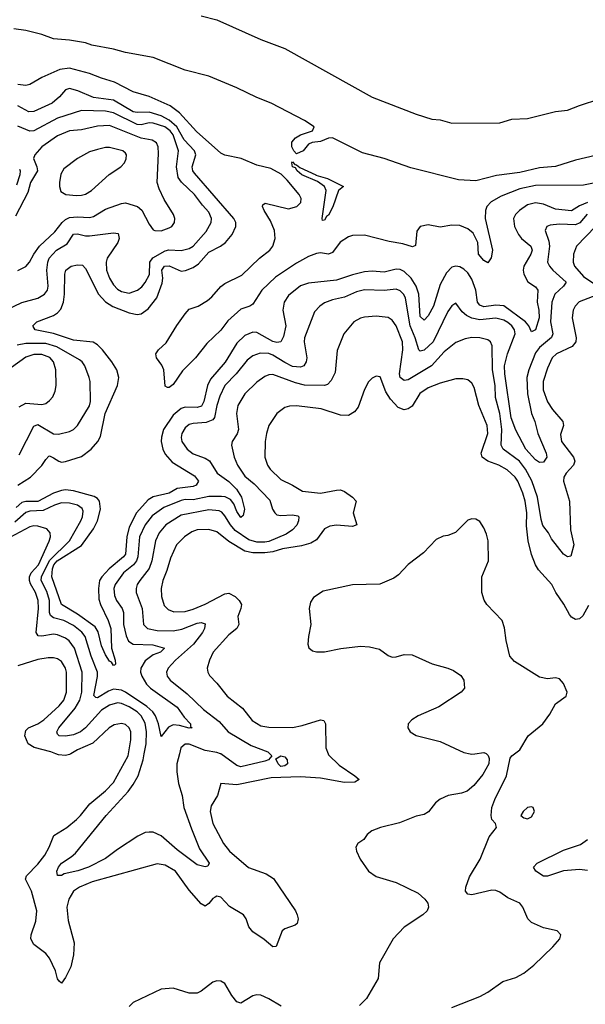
# Model space of a CAD drawing. Header units: inches. Extents: x 1843162 to 1959474, y 907081 to 1016326.
# Tile 652 of 656: x 1931940 to 1934779, y 1008741 to 1013689. Entities that reach past the tile are written whole.
import ezdxf

# ---------------------------------------------------------------- set-up
doc = ezdxf.new("R2010")
doc.units = ezdxf.units.IN
doc.header["$MEASUREMENT"] = 0
doc.layers.add('B9030', color=7, linetype='Continuous')
doc.layers.add('B9031', color=7, linetype='Continuous')

msp = doc.modelspace()

# ---------------------------------------------------------------- linework, layer by layer
at = {"layer": 'B9030', "color": 5}
for points, elevation in [([(1933488.3, 1010000), (1933490, 1009995.2), (1933543.1, 1009943.1), (1933623.1, 1009890), (1933643.8, 1009870), (1933622, 1009858), (1933570, 1009855.6), (1933450, 1009877.5), (1933350, 1009884), (1933201.4, 1009878.6), (1933030, 1009844.2), (1932948.7, 1009851.3), (1932932.6, 1009790), (1932901.6, 1009738.4), (1932896.3, 1009710), (1932909.4, 1009650), (1932962, 1009550), (1932993.4, 1009510), (1933089.1, 1009429.1), (1933177.3, 1009397.3), (1933213.4, 1009373.4), (1933323.7, 1009210), (1933332.2, 1009190), (1933337.6, 1009170), (1933333.5, 1009146.5), (1933322, 1009138), (1933270, 1009120.7), (1933258, 1009110), (1933228.1, 1009031.9), (1933210, 1009029.7), (1933166.9, 1009066.9), (1933110, 1009106), (1933090.7, 1009130.7), (1933076.5, 1009170), (1933063.8, 1009190), (1932993.4, 1009233.4), (1932950, 1009279.8), (1932930, 1009283.9), (1932920.9, 1009279.1), (1932910, 1009272.4), (1932890, 1009246.9), (1932870, 1009233.7), (1932850, 1009246.6), (1932790, 1009314.5), (1932721, 1009410), (1932670, 1009439.5), (1932630, 1009446.6), (1932304.2, 1009355.8), (1932239.2, 1009330), (1932210, 1009309.1), (1932185.9, 1009270), (1932176.8, 1009230), (1932182.6, 1009162.6), (1932213.4, 1009050), (1932210.3, 1008990), (1932196.9, 1008930), (1932170, 1008876), (1932150, 1008846.6), (1932137, 1008857), (1932130, 1008868.7), (1932119.6, 1008910), (1932090, 1008973.2), (1932070, 1008996), (1932010, 1009041.6), (1931995.1, 1009070), (1931997.2, 1009090), (1932020.8, 1009159.2), (1932025.2, 1009210), (1931999, 1009310), (1931968.9, 1009370), (1931973.4, 1009386.6), (1932030, 1009444.6), (1932064.9, 1009490), (1932087.9, 1009530), (1932111.6, 1009590), (1932175.8, 1009630), (1932224.6, 1009670), (1932245.5, 1009690), (1932291.3, 1009748.7), (1932370, 1009813.2), (1932410, 1009855.9), (1932484.1, 1009990), (1932485.7, 1010000)], 480), ([(1932196.3, 1010000), (1932190, 1009996.4), (1932170, 1009990.8), (1932134.8, 1009994.8), (1932121.6, 1010000)], 480), ([(1932741.5, 1010000), (1932728.9, 1009950), (1932728.9, 1009910), (1932737.2, 1009850), (1932755.9, 1009790), (1932764.4, 1009730), (1932802.6, 1009622.6), (1932842.2, 1009522.2), (1932891.4, 1009450), (1932884.7, 1009435.3), (1932870, 1009431.2), (1932830, 1009442.5), (1932730, 1009516.8), (1932650, 1009588.5), (1932610, 1009605.9), (1932590, 1009606.5), (1932570, 1009603.9), (1932533.4, 1009586.6), (1932430, 1009519.1), (1932370, 1009473.3), (1932284.7, 1009430), (1932231.5, 1009411.5), (1932163.6, 1009396.4), (1932150, 1009388.9), (1932129, 1009389), (1932125.8, 1009410), (1932134, 1009430), (1932149.8, 1009450), (1932198.3, 1009481.7), (1932219, 1009501), (1932374.3, 1009690), (1932484.9, 1009810), (1932510, 1009845.3), (1932534.1, 1009890), (1932560.3, 1009970), (1932565.3, 1010000)], 460), ([(1933195.8, 1010000), (1933205.7, 1009990), (1933188.8, 1009970), (1933170, 1009962.6), (1933050, 1009935.1), (1933030, 1009941.7), (1932950, 1009999.4), (1932948.4, 1010000)], 460), ([(1934282.8, 1010000), (1934291.7, 1009991.7), (1934296.3, 1009976.3), (1934295, 1009950), (1934264.5, 1009895.5), (1934219, 1009841), (1934187.1, 1009812.9), (1934158.4, 1009801.6), (1934090.7, 1009790), (1934050, 1009772), (1934027.2, 1009752.8), (1933992.3, 1009707.7), (1933970, 1009694.8), (1933930, 1009686.2), (1933846.2, 1009653.8), (1933751, 1009629), (1933707.1, 1009612.9), (1933685, 1009595.1), (1933667.3, 1009570), (1933637.3, 1009550), (1933627.2, 1009530), (1933630.3, 1009510), (1933649.1, 1009470), (1933690.3, 1009410), (1933730, 1009383.2), (1933830, 1009352.5), (1933940, 1009300), (1933973.4, 1009270), (1933988.7, 1009250), (1933992, 1009230), (1933986, 1009210), (1933963, 1009190), (1933870, 1009128.5), (1933815.3, 1009070), (1933745.3, 1008950), (1933739.1, 1008870), (1933681.2, 1008770), (1933645.2, 1008734.8)], 520), ([(1934110, 1008725.9), (1934250, 1008780.8), (1934290, 1008802.3), (1934364.7, 1008855.3), (1934430, 1008876.6), (1934470, 1008897.2), (1934521.8, 1008938.2), (1934616.3, 1009030), (1934651.8, 1009070), (1934657, 1009090), (1934639, 1009110), (1934570, 1009125), (1934510, 1009153), (1934490.3, 1009170.3), (1934465.4, 1009230), (1934450, 1009249.8), (1934390, 1009275.7), (1934350, 1009303.8), (1934330, 1009312.7), (1934310, 1009314), (1934210, 1009291.9), (1934190, 1009294.5), (1934178, 1009310), (1934179.2, 1009330), (1934198.5, 1009381.5), (1934251, 1009470), (1934297, 1009583), (1934333.2, 1009630), (1934329.3, 1009649.3), (1934309.7, 1009669.7), (1934306, 1009690), (1934310.9, 1009730), (1934324.5, 1009770), (1934384.3, 1009890), (1934402.7, 1009977.3), (1934410, 1009990.4), (1934423.3, 1010000)], 520), ([(1934201.3, 1010000), (1934210, 1009998), (1934225.4, 1010000)], 520), ([(1934790, 1009413.5), (1934750, 1009419), (1934670, 1009412.4), (1934590, 1009385.8), (1934570, 1009384.7), (1934530.8, 1009410), (1934519.7, 1009430), (1934537.7, 1009450), (1934670, 1009515), (1934755.7, 1009544.3), (1934791.1, 1009570)], 480), ([(1933251.7, 1008731.7), (1933190, 1008768.4), (1933150, 1008786.5), (1933130, 1008788.6), (1933110, 1008783.2), (1933050, 1008746.3), (1933030, 1008753.6), (1933004.9, 1008784.9), (1932970, 1008846.3), (1932950, 1008857.7), (1932930, 1008859.1), (1932910, 1008852.6), (1932850, 1008807.2), (1932830, 1008797.2), (1932790, 1008797.4), (1932710, 1008823), (1932650, 1008817.2), (1932510, 1008749.7), (1932488.4, 1008730)], 520)]:
    msp.add_lwpolyline(points, dxfattribs=dict(at, elevation=elevation))
for points, elevation in [([(1933250, 1009935.3), (1933236.8, 1009950), (1933226, 1009974), (1933250, 1009988.9), (1933270, 1009984.9), (1933282.4, 1009970), (1933284.4, 1009950), (1933270, 1009939.8)], 460), ([(1934510, 1009734), (1934490, 1009729.3), (1934466.8, 1009710), (1934456, 1009690), (1934470, 1009678.8), (1934490, 1009673.4), (1934510, 1009683.8), (1934524.5, 1009710), (1934517.2, 1009730)], 520)]:
    msp.add_lwpolyline(points, close=True, dxfattribs=dict(at, elevation=elevation))
at = {"layer": 'B9031', "color": 5}
for points, elevation in [([(1932850, 1013707.4), (1932930, 1013688.7), (1933150, 1013590.1), (1933270, 1013544.8), (1933710, 1013299), (1933930, 1013214.4), (1934009, 1013189), (1934050, 1013185.4), (1934110, 1013169.6), (1934350, 1013170.1), (1934410, 1013189.1), (1934490, 1013192.4), (1934630, 1013227.8), (1934690, 1013233.8), (1934750, 1013258.2), (1934955.2, 1013324.8), (1935012.7, 1013347.3), (1935090, 1013389.1), (1935257.6, 1013502.4), (1935330, 1013544.1), (1935366, 1013594), (1935470, 1013698.9)], 360), ([(1934910, 1013025), (1934730, 1012982.3), (1934630, 1012951.7), (1934550, 1012944.1), (1934450, 1012921), (1934334, 1012906), (1934230, 1012878.8), (1934143.3, 1012883.3), (1933903.7, 1012943.7), (1933770, 1012991), (1933660.4, 1013020.3), (1933510, 1013094.8), (1933490, 1013093.7), (1933450, 1013075.9), (1933408.8, 1013071.2), (1933390, 1013064), (1933363.6, 1013030), (1933330, 1013014.6), (1933315.3, 1013030), (1933306.3, 1013050), (1933305.9, 1013074.1), (1933325.1, 1013094.9), (1933349.2, 1013110.8), (1933409.6, 1013130), (1933418.5, 1013150), (1933370, 1013183), (1933202, 1013270), (1933130, 1013297.8), (1933030, 1013346.5), (1932890, 1013405.5), (1932770, 1013435.9), (1932610, 1013498.4), (1932470, 1013523.6), (1932410, 1013540.7), (1932301.6, 1013561.6), (1932270, 1013572.8), (1932190, 1013586.1), (1932110, 1013591.9), (1932050, 1013614.3), (1931970, 1013635.2), (1931910, 1013642.7)], 360), ([(1934828.8, 1012868.8), (1934770, 1012857.3), (1934530, 1012855.2), (1934450, 1012838.6), (1934357.6, 1012802.4), (1934307.2, 1012772.8), (1934285.5, 1012750), (1934277.9, 1012730), (1934276.2, 1012690), (1934313.9, 1012530), (1934307.4, 1012492.6), (1934290, 1012467.5), (1934270, 1012479.4), (1934243, 1012510), (1934239.3, 1012570), (1934215.9, 1012615.9), (1934190, 1012638.6), (1934150, 1012654.1), (1934110, 1012656.1), (1934050, 1012646.7), (1933990, 1012658.5), (1933950.3, 1012650), (1933934.1, 1012625.9), (1933926.7, 1012553.3), (1933912.3, 1012547.7), (1933863.3, 1012563.3), (1933793.9, 1012573.9), (1933670, 1012605.3), (1933610, 1012603.9), (1933590, 1012597.9), (1933548.9, 1012571.1), (1933510, 1012518.2), (1933490, 1012511.4), (1933450, 1012516.7), (1933430, 1012514.1), (1933390, 1012499.2), (1933330, 1012466), (1933224.6, 1012395.4), (1933155.4, 1012330), (1933110, 1012259.9), (1933095, 1012250), (1933050, 1012233.9), (1932985, 1012175), (1932950, 1012129.3), (1932878.9, 1012061.1), (1932822.7, 1011990), (1932756.4, 1011923.6), (1932710, 1011855.8), (1932690, 1011840.9), (1932680.9, 1011840.9), (1932670, 1011848), (1932664, 1011930), (1932653.5, 1011953.5), (1932626.2, 1011990), (1932622.6, 1012010), (1932637.1, 1012030), (1932675.2, 1012064.8), (1932727.9, 1012152.1), (1932770, 1012210.1), (1932790, 1012233.6), (1932834.8, 1012250), (1932881.8, 1012278.2), (1932903.6, 1012296.4), (1932950, 1012348.9), (1932970, 1012363.3), (1933055.2, 1012404.8), (1933142.8, 1012490), (1933195.4, 1012530), (1933211.2, 1012550), (1933222.4, 1012590), (1933219.5, 1012630), (1933198.7, 1012678.7), (1933167.7, 1012730), (1933158.9, 1012750), (1933161.1, 1012758.9), (1933172.8, 1012767.2), (1933290, 1012738.5), (1933330.6, 1012749.4), (1933351.1, 1012770), (1933352.7, 1012790), (1933342.8, 1012810), (1933282.7, 1012882.7), (1933252.3, 1012912.3), (1933201, 1012941), (1933130, 1012958.6), (1933051.2, 1012991.2), (1932970, 1013007.5), (1932950, 1013018), (1932827.3, 1013127.3), (1932741.5, 1013221.5), (1932695.3, 1013255.3), (1932590, 1013302.5), (1932510, 1013326.7), (1932415.6, 1013375.6), (1932350, 1013394.6), (1932290, 1013419.1), (1932190, 1013444.4), (1932140.9, 1013439.1), (1932050, 1013398.6), (1931990, 1013362.4), (1931970, 1013358.5), (1931930, 1013362.7)], 380), ([(1931929.5, 1011350.5), (1931993.9, 1011390), (1932050.7, 1011449.3), (1932070, 1011479.6), (1932085.3, 1011494.7), (1932090, 1011496.6), (1932110, 1011487.2), (1932135.3, 1011470), (1932150, 1011466.1), (1932168.7, 1011468.7), (1932250, 1011493.9), (1932298.7, 1011530), (1932332.1, 1011570), (1932345.8, 1011594.2), (1932368.8, 1011710), (1932431.2, 1011850), (1932437.5, 1011890), (1932426.9, 1011930), (1932402.8, 1011970), (1932355.8, 1012030), (1932330, 1012054.9), (1932308, 1012068), (1932210, 1012077.6), (1932110, 1012112.7), (1932017.6, 1012130), (1932006.7, 1012146.7), (1932005.4, 1012150), (1932025.7, 1012170), (1932110, 1012202.5), (1932130, 1012216.1), (1932145.6, 1012234.4), (1932158.9, 1012270), (1932165, 1012310), (1932165.6, 1012410), (1932170.8, 1012430), (1932198, 1012450), (1932230, 1012457.1), (1932255.2, 1012455.2), (1932270, 1012438.4), (1932335.1, 1012310), (1932370.3, 1012270.3), (1932407.7, 1012247.7), (1932490, 1012216), (1932530, 1012207.8), (1932550, 1012210.9), (1932584.6, 1012235.4), (1932628.9, 1012291.1), (1932655.5, 1012364.5), (1932658.2, 1012390), (1932652.6, 1012430), (1932666, 1012450), (1932690, 1012451.2), (1932750, 1012425.2), (1932772.3, 1012427.7), (1932810, 1012443.6), (1932837.2, 1012462.8), (1932890, 1012520.7), (1932947.7, 1012550), (1932973.3, 1012570), (1933005.8, 1012610), (1933024.2, 1012650), (1933024.5, 1012670), (1933014.7, 1012690), (1932816.8, 1012916.8), (1932809, 1012930), (1932805.7, 1012950), (1932823.2, 1013010), (1932818, 1013030), (1932765.3, 1013085.3), (1932728.8, 1013150), (1932690, 1013183.3), (1932650, 1013205.5), (1932590, 1013223.9), (1932530, 1013221.9), (1932510, 1013226.5), (1932410, 1013283.8), (1932310, 1013298.2), (1932231.7, 1013331.7), (1932190, 1013342.5), (1932170, 1013336.8), (1932139, 1013301), (1932103.2, 1013270), (1932010, 1013227), (1931986.1, 1013226.1), (1931930, 1013256.1)], 420), ([(1931870, 1012228.9), (1931950, 1012267.9), (1932030, 1012288.7), (1932063.9, 1012310), (1932078.3, 1012330), (1932082.1, 1012350), (1932075.5, 1012430), (1932080.7, 1012470), (1932088.2, 1012490), (1932124.1, 1012530), (1932177.4, 1012562.6), (1932210, 1012610.8), (1932230, 1012613), (1932270, 1012602.4), (1932290, 1012602.5), (1932410, 1012618.5), (1932434.3, 1012614.3), (1932438.4, 1012590), (1932431.7, 1012570), (1932378.5, 1012490), (1932373.3, 1012470), (1932375.4, 1012430), (1932390, 1012389.2), (1932410, 1012356.5), (1932430, 1012334.6), (1932450, 1012322.8), (1932490, 1012315.4), (1932531.6, 1012330), (1932553.3, 1012346.6), (1932570, 1012367.6), (1932591.1, 1012408.9), (1932593.6, 1012470), (1932607.5, 1012492.4), (1932670, 1012526.9), (1932688.1, 1012531.9), (1932750, 1012528.5), (1932790, 1012538.6), (1932810, 1012551.6), (1932875.1, 1012624.9), (1932900.7, 1012670), (1932902.2, 1012690), (1932890, 1012721.5), (1932856.9, 1012756.9), (1932817.7, 1012810), (1932752.1, 1012872.1), (1932735.2, 1012895.2), (1932727.3, 1012950), (1932737.5, 1013030), (1932710.2, 1013110), (1932695.3, 1013130), (1932668, 1013150), (1932610.5, 1013169.5), (1932590, 1013169.9), (1932550, 1013159.7), (1932530, 1013161.5), (1932410, 1013220.3), (1932370, 1013229.3), (1932250, 1013232.5), (1932130, 1013194.6), (1932010, 1013130.5), (1931990, 1013129.2), (1931930, 1013154.6)], 440), ([(1931930, 1012428.4), (1931970, 1012449.2), (1931989, 1012471), (1932009.9, 1012510), (1932039.6, 1012550), (1932116.4, 1012623.6), (1932152, 1012670), (1932170, 1012685.1), (1932190, 1012694), (1932230, 1012698.5), (1932290, 1012695.3), (1932310, 1012699.3), (1932370, 1012736.8), (1932450, 1012765.6), (1932470, 1012768), (1932530.8, 1012750.8), (1932552.4, 1012732.4), (1932590, 1012660.7), (1932610, 1012633.4), (1932618, 1012630), (1932650, 1012628.1), (1932690, 1012643.1), (1932702.7, 1012650), (1932717, 1012670), (1932719.3, 1012690), (1932712, 1012710), (1932664.6, 1012784.6), (1932639, 1012839), (1932629.9, 1012869.9), (1932636.7, 1013016.6), (1932634, 1013050), (1932626.8, 1013070), (1932604.2, 1013084.2), (1932550, 1013093.5), (1932390, 1013156.6), (1932330, 1013153), (1932250, 1013135.5), (1932188.8, 1013130), (1932130, 1013104.9), (1932051, 1013050), (1932015, 1013010), (1932008.8, 1012991.2), (1932025.4, 1012950), (1932028.3, 1012930), (1931994.1, 1012870), (1931980.3, 1012819.7), (1931918, 1012701.9)], 460), ([(1931937.7, 1012937.7), (1931941.6, 1012930), (1931939.9, 1012910), (1931923.1, 1012856.9)], 440), ([(1934790.4, 1012769.6), (1934750, 1012754.1), (1934710, 1012728.4), (1934630, 1012737.3), (1934570, 1012761), (1934530, 1012769.2), (1934490, 1012758.7), (1934448.3, 1012730), (1934428.9, 1012710), (1934419.5, 1012690), (1934424.1, 1012650), (1934443.6, 1012610), (1934459.6, 1012590), (1934505.7, 1012550), (1934512.5, 1012530), (1934506.3, 1012510), (1934470.8, 1012450), (1934467.4, 1012430), (1934470.1, 1012410), (1934491.6, 1012371.6), (1934530, 1012347.2), (1934541.5, 1012330), (1934538.5, 1012270), (1934545.8, 1012230), (1934547, 1012190), (1934530, 1012131), (1934510, 1012120.5), (1934496, 1012150), (1934479.1, 1012170), (1934370, 1012250.9), (1934330, 1012254.8), (1934270, 1012246.3), (1934250, 1012253.5), (1934237.9, 1012270), (1934230.6, 1012330), (1934210, 1012384.5), (1934190, 1012416.1), (1934170, 1012435.9), (1934150, 1012447.6), (1934130, 1012450.6), (1934110, 1012445.3), (1934082.4, 1012417.6), (1934050, 1012358.5), (1934017.6, 1012250), (1933990, 1012201.4), (1933970, 1012178.5), (1933950, 1012197.6), (1933944.1, 1012310), (1933930.6, 1012350), (1933905.7, 1012390), (1933870, 1012423.1), (1933850, 1012433.1), (1933830, 1012435.1), (1933770, 1012420.3), (1933710, 1012424.9), (1933670, 1012421.9), (1933610, 1012407.1), (1933530, 1012379.1), (1933390, 1012364.9), (1933350, 1012351.6), (1933290, 1012302.3), (1933267.6, 1012270), (1933261.3, 1012230), (1933276.3, 1012150), (1933263.6, 1012096.4), (1933250.1, 1012069.9), (1933230, 1012066.2), (1933210, 1012071.5), (1933130, 1012116.7), (1933110, 1012118.5), (1933070, 1012101.2), (1933030, 1012063.4), (1932971.8, 1011968.2), (1932897.5, 1011882.5), (1932881.9, 1011850), (1932864.7, 1011770), (1932852.4, 1011747.6), (1932830, 1011740.3), (1932770, 1011742), (1932750, 1011734.5), (1932710, 1011701.6), (1932662.1, 1011630), (1932651.1, 1011591.1), (1932650.5, 1011570), (1932658.4, 1011530), (1932670, 1011505), (1932705.8, 1011465.8), (1932817.3, 1011397.3), (1932837.7, 1011370), (1932826, 1011350), (1932810, 1011342.9), (1932730, 1011333.4), (1932690, 1011309.6), (1932609.1, 1011290.9), (1932584.7, 1011275.3), (1932526.3, 1011210), (1932490, 1011138), (1932477.4, 1011090), (1932470, 1011003.9), (1932460.5, 1010990), (1932388, 1010930), (1932351.4, 1010890), (1932341, 1010870), (1932335.4, 1010830), (1932337.7, 1010777.7), (1932344.9, 1010750), (1932384.3, 1010670), (1932397.4, 1010630), (1932401, 1010530), (1932418.3, 1010470), (1932420.7, 1010450), (1932415.3, 1010444.7), (1932410, 1010443.6), (1932399.8, 1010459.8), (1932390, 1010465.7), (1932370, 1010496.9), (1932350, 1010542.3), (1932333, 1010613), (1932318.3, 1010638.3), (1932230, 1010701.1), (1932150, 1010749.9), (1932100.3, 1010890), (1932103.4, 1010930), (1932110.7, 1010950), (1932127.5, 1010970), (1932250, 1011046.3), (1932310, 1011130.7), (1932330.5, 1011170), (1932345.4, 1011230), (1932339.8, 1011270), (1932330, 1011283.2), (1932313.2, 1011293.2), (1932210, 1011320.9), (1932170, 1011325.9), (1932150, 1011323), (1932110, 1011309.7), (1932030, 1011267.4), (1931970, 1011267.8), (1931950, 1011262.1), (1931921.6, 1011238.4)], 420), ([(1934789, 1012711), (1934752.4, 1012667.6), (1934730, 1012657.8), (1934650, 1012661.6), (1934603.3, 1012656.7), (1934585.7, 1012650), (1934577.2, 1012630), (1934596.2, 1012576.2), (1934600.5, 1012550), (1934590.1, 1012470), (1934599.1, 1012450), (1934617.2, 1012430), (1934682.9, 1012370), (1934669.3, 1012350), (1934626.9, 1012310), (1934610.6, 1012270), (1934605, 1012170), (1934616.6, 1012110), (1934610, 1012092.4), (1934550, 1012041.4), (1934530, 1012014.2), (1934495.5, 1011930), (1934486.1, 1011890), (1934489.5, 1011809.5), (1934508.6, 1011710), (1934526.7, 1011670), (1934540.8, 1011610), (1934583.8, 1011510), (1934585.9, 1011490), (1934570, 1011465.7), (1934550, 1011463.4), (1934530, 1011477.7), (1934481.3, 1011530), (1934430, 1011626.4), (1934407.6, 1011687.6), (1934376, 1011910), (1934374.5, 1011950), (1934388.2, 1012010), (1934427.9, 1012110), (1934423.8, 1012130), (1934409.9, 1012150), (1934390, 1012166.9), (1934370, 1012178.2), (1934330, 1012189.5), (1934250, 1012181.2), (1934209.4, 1012189.4), (1934182.8, 1012202.8), (1934161.1, 1012221.1), (1934130, 1012264.2), (1934110, 1012251.2), (1934090, 1012222.4), (1934015, 1012070), (1933970, 1012028.2), (1933950, 1012022.6), (1933942.9, 1012030), (1933925.9, 1012090), (1933899.8, 1012150), (1933876.1, 1012290), (1933868.3, 1012308.3), (1933850, 1012327), (1933830, 1012335.5), (1933770, 1012327.2), (1933670, 1012331.8), (1933630, 1012321), (1933570, 1012293.7), (1933510, 1012281.6), (1933470, 1012266.3), (1933446.4, 1012250), (1933419.7, 1012220.3), (1933369.4, 1012090), (1933367.8, 1012070), (1933381.5, 1011990), (1933377.8, 1011970), (1933365.7, 1011950), (1933350, 1011943), (1933310, 1011946.9), (1933270, 1011965.8), (1933210, 1012003.5), (1933190, 1012010.6), (1933147.4, 1012012.6), (1933110, 1012000.2), (1933081.6, 1011978.4), (1933026.9, 1011910), (1932970.1, 1011850), (1932943.7, 1011796.3), (1932929.3, 1011750), (1932918.1, 1011690), (1932910, 1011677.7), (1932876.1, 1011663.9), (1932810, 1011660.2), (1932790, 1011654.2), (1932770, 1011637.4), (1932753.8, 1011610), (1932750.1, 1011590), (1932753.8, 1011570), (1932780.6, 1011530), (1932810, 1011506.7), (1932870, 1011485.6), (1932892.7, 1011472.7), (1932931.5, 1011410), (1932990, 1011367.8), (1933028.8, 1011330), (1933053, 1011290), (1933063.5, 1011250), (1933068.2, 1011230), (1933062.3, 1011197.7), (1933050, 1011187.4), (1933030, 1011216.9), (1933015.4, 1011255.4), (1932997.8, 1011277.8), (1932971.4, 1011291.4), (1932953.4, 1011293.4), (1932890, 1011293.6), (1932810, 1011275.9), (1932770, 1011277), (1932750, 1011272.8), (1932662.9, 1011237.1), (1932604.9, 1011195.1), (1932570, 1011150.6), (1932541, 1011090), (1932532.9, 1010990), (1932526.1, 1010970), (1932510.5, 1010949.5), (1932461.1, 1010910), (1932418.3, 1010850), (1932412.2, 1010830), (1932415.1, 1010795.1), (1932425.8, 1010770), (1932454.2, 1010730), (1932461.2, 1010710), (1932461, 1010650), (1932473.4, 1010593.4), (1932485.9, 1010565.9), (1932510, 1010551.6), (1932607.4, 1010547.4), (1932667.2, 1010530), (1932646, 1010510), (1932610, 1010496.6), (1932570, 1010466.5), (1932548.1, 1010430), (1932546.6, 1010410), (1932552.2, 1010390), (1932577, 1010350), (1932595.6, 1010330), (1932730, 1010233.5), (1932764.8, 1010184.8), (1932797.6, 1010150), (1932797.3, 1010137.3), (1932804.7, 1010130), (1932790, 1010128.8), (1932742.6, 1010142.6), (1932710, 1010145.2), (1932686.4, 1010133.6), (1932650, 1010086.6), (1932636.7, 1010150), (1932621.8, 1010190), (1932608.8, 1010210), (1932578.4, 1010238.4), (1932470, 1010309.9), (1932450, 1010320.1), (1932410, 1010324), (1932385.1, 1010314.9), (1932330, 1010281.1), (1932322, 1010282), (1932312.6, 1010292.6), (1932330.9, 1010389.1), (1932329.6, 1010410), (1932298.1, 1010490), (1932267.6, 1010590), (1932251.9, 1010611.9), (1932210, 1010645.4), (1932161.5, 1010670), (1932110, 1010682.8), (1932094.5, 1010694.5), (1932089.1, 1010710), (1932088.8, 1010770), (1932075.3, 1010815.3), (1932047.2, 1010870), (1932049.6, 1010890), (1932088.8, 1010971.2), (1932189.5, 1011070), (1932246.9, 1011170), (1932255.5, 1011190), (1932258.5, 1011218.5), (1932253.2, 1011233.2), (1932229.7, 1011250), (1932190, 1011260.1), (1932150, 1011260.5), (1932114.4, 1011250), (1932057, 1011223), (1931990, 1011218.6), (1931970, 1011212.9), (1931915.6, 1011164.4)], 440), ([(1934831.5, 1012650), (1934735.2, 1012550), (1934721, 1012510), (1934719, 1012470), (1934725.7, 1012450), (1934770, 1012398.5), (1934842.1, 1012350)], 460), ([(1934835.1, 1012304.9), (1934748.2, 1012271.8), (1934727.9, 1012250), (1934718.7, 1012230), (1934713.7, 1012190), (1934733.9, 1012090), (1934732.1, 1012070), (1934713.4, 1012046.6), (1934635.3, 1012010), (1934613.8, 1011990), (1934590, 1011936.9), (1934568.6, 1011870), (1934568.4, 1011828.4), (1934590, 1011768.9), (1934614.2, 1011730), (1934667.3, 1011670), (1934670.2, 1011650), (1934655.4, 1011604.6), (1934659.5, 1011570), (1934719.7, 1011490), (1934726.4, 1011470), (1934719.7, 1011450), (1934682.7, 1011410), (1934671.8, 1011390), (1934670.2, 1011370), (1934699.3, 1011270), (1934705.9, 1011125.9), (1934722, 1011050), (1934707.5, 1010992.5), (1934690, 1010989.6), (1934670, 1011002.4), (1934610, 1011080.5), (1934595.3, 1011110), (1934566.5, 1011146.5), (1934557.5, 1011177.5), (1934539.6, 1011290), (1934511.4, 1011371.4), (1934479.7, 1011430), (1934449, 1011470), (1934367.7, 1011530), (1934356.7, 1011550), (1934360.3, 1011630), (1934351, 1011710), (1934329.2, 1011790), (1934326.5, 1011850), (1934313, 1011930), (1934312.4, 1012050), (1934303.1, 1012070), (1934290, 1012079.4), (1934250.4, 1012090.4), (1934210, 1012091.5), (1934175.7, 1012084.3), (1934130, 1012067.3), (1934070, 1012019.5), (1934007.9, 1011950), (1933890, 1011879.9), (1933870, 1011875.6), (1933850.4, 1011890.5), (1933847.1, 1011910), (1933863.1, 1012030), (1933861.8, 1012070), (1933829.9, 1012150), (1933810, 1012178.9), (1933790, 1012191.5), (1933730, 1012199), (1933670, 1012194.4), (1933650, 1012189.8), (1933618, 1012170), (1933566.3, 1012110), (1933533.4, 1012026.6), (1933524, 1011916), (1933504.2, 1011875.8), (1933485, 1011855), (1933470, 1011849.8), (1933370, 1011852.4), (1933323.9, 1011863.9), (1933210, 1011905.4), (1933190, 1011904.9), (1933170, 1011896.5), (1933130, 1011868.1), (1933070, 1011808.8), (1933034.3, 1011750), (1933028.9, 1011710), (1933037.4, 1011630), (1933031.6, 1011608.4), (1933007.1, 1011570), (1933002.2, 1011550), (1933015.8, 1011490), (1933032.4, 1011450), (1933070, 1011395), (1933116.2, 1011356.2), (1933195, 1011275), (1933209.1, 1011229.1), (1933220.2, 1011210), (1933230, 1011201.5), (1933250, 1011197.3), (1933310, 1011200.8), (1933335.6, 1011195.6), (1933341.7, 1011190), (1933339.3, 1011170), (1933330.5, 1011149.5), (1933310, 1011124.8), (1933276.7, 1011103.3), (1933190, 1011067.4), (1933170, 1011063.1), (1933130, 1011063.9), (1933090, 1011075.9), (1933022.2, 1011122.2), (1932997.2, 1011150), (1932970, 1011196.5), (1932953.7, 1011213.7), (1932940.4, 1011220.4), (1932890, 1011226.1), (1932750, 1011198.7), (1932673.7, 1011150), (1932639.3, 1011110), (1932621.9, 1011070), (1932602.5, 1010970), (1932589.7, 1010930.3), (1932543.3, 1010870), (1932530.1, 1010850), (1932523.8, 1010830), (1932524.6, 1010810), (1932553.7, 1010730), (1932561.3, 1010650), (1932581.5, 1010630), (1932630, 1010619.4), (1932710, 1010618.3), (1932753.3, 1010626.8), (1932830, 1010655.7), (1932850, 1010659.3), (1932870, 1010653), (1932867.2, 1010630), (1932856.6, 1010610), (1932812.1, 1010550), (1932721.9, 1010470), (1932684.7, 1010430), (1932676.1, 1010410), (1932680.2, 1010390), (1932695.2, 1010370), (1932781.2, 1010301.2), (1932862.8, 1010222.8), (1932941.9, 1010161.9), (1932987, 1010110), (1933101.9, 1010041.9), (1933186, 1010010), (1933195.8, 1010000)], 460), ([(1931937.1, 1011503), (1932010, 1011646.2), (1932030, 1011654), (1932110, 1011607.4), (1932134.2, 1011605.8), (1932190, 1011619.2), (1932210, 1011630.2), (1932230, 1011650.3), (1932290, 1011748.9), (1932295.6, 1011770), (1932292.7, 1011870), (1932287.9, 1011890), (1932266, 1011950), (1932253.1, 1011970), (1932240.2, 1011980.2), (1932125.5, 1012045.5), (1932070, 1012062), (1931970, 1012061.2), (1931927.5, 1012052.5)], 440), ([(1931936.7, 1011743.3), (1931970, 1011761.3), (1932050, 1011755.6), (1932070, 1011760.7), (1932090, 1011774.6), (1932105.6, 1011794.4), (1932117.6, 1011822.4), (1932122.6, 1011850), (1932121.3, 1011930), (1932109.9, 1011970), (1932090.5, 1011990.5), (1932050, 1012005.8), (1932010, 1012006.2), (1931970, 1011992.5), (1931899.1, 1011940.9)], 460), ([(1934795.4, 1010744.6), (1934767.3, 1010692.7), (1934750, 1010678), (1934730, 1010674.3), (1934710, 1010686), (1934699.4, 1010699.4), (1934671.2, 1010751.2), (1934631.2, 1010810), (1934611.7, 1010850), (1934544.8, 1010924.8), (1934530, 1010949.8), (1934510, 1011001.1), (1934492, 1011070), (1934484.7, 1011144.7), (1934485.4, 1011210), (1934477.1, 1011270), (1934465.9, 1011310), (1934440.3, 1011370), (1934427.4, 1011390), (1934387.2, 1011427.2), (1934344.5, 1011450), (1934289.8, 1011470), (1934261.3, 1011490), (1934255.8, 1011510), (1934289.9, 1011610), (1934287.5, 1011650), (1934244.7, 1011750), (1934221.1, 1011841.1), (1934210, 1011862), (1934190, 1011879.1), (1934164.9, 1011884.9), (1934130, 1011884.8), (1934050, 1011862.7), (1933990, 1011838.1), (1933948.6, 1011810), (1933910, 1011747.2), (1933890, 1011733.2), (1933870, 1011728.9), (1933840.4, 1011740.4), (1933801.3, 1011781.3), (1933778.4, 1011818.4), (1933750, 1011894.5), (1933730, 1011897), (1933710, 1011887), (1933690.3, 1011869.7), (1933670.4, 1011830), (1933638.2, 1011741.8), (1933621.3, 1011718.7), (1933590, 1011699.8), (1933550, 1011701.6), (1933453, 1011733), (1933330, 1011747.7), (1933294, 1011746), (1933270, 1011739.8), (1933230.2, 1011709.8), (1933190.9, 1011649.1), (1933178.5, 1011610), (1933172.6, 1011570), (1933170.2, 1011490), (1933184.6, 1011450), (1933197.1, 1011430), (1933250, 1011379), (1933310.1, 1011350.1), (1933359, 1011319), (1933450, 1011309.1), (1933530, 1011324.8), (1933550, 1011325.9), (1933570, 1011317.8), (1933610.3, 1011290), (1933629, 1011270), (1933614.2, 1011210), (1933631.5, 1011150), (1933610, 1011142.3), (1933530, 1011148.4), (1933496, 1011144), (1933469.6, 1011130.4), (1933430, 1011074.5), (1933401.6, 1011058.4), (1933354.9, 1011045.1), (1933259.5, 1011030), (1933210, 1011014.5), (1933170, 1011009.9), (1933110, 1011010.3), (1933070, 1011017.7), (1932990, 1011066.1), (1932930, 1011115.8), (1932890, 1011127.5), (1932830, 1011126), (1932804.6, 1011115.4), (1932767.5, 1011090), (1932726.9, 1011050), (1932696.7, 1010983.3), (1932679.1, 1010920.9), (1932658.8, 1010870), (1932650.1, 1010830), (1932651.5, 1010790), (1932665.5, 1010745.5), (1932684.5, 1010724.5), (1932713.8, 1010713.8), (1932770, 1010715.8), (1932810, 1010727), (1932870, 1010751.1), (1932970, 1010803.4), (1932990, 1010806.5), (1933020.9, 1010790), (1933040.9, 1010770), (1933052.4, 1010750), (1933050.1, 1010730), (1933035.6, 1010690), (1933040.6, 1010650), (1933029.1, 1010630), (1932990, 1010597.4), (1932911.1, 1010510), (1932892.1, 1010470), (1932881.5, 1010430), (1932883.6, 1010410), (1932893.1, 1010393.1), (1932930, 1010354.6), (1932981.2, 1010290), (1933058.2, 1010230), (1933107.2, 1010167.2), (1933150, 1010140.8), (1933190, 1010133.9), (1933310, 1010132.6), (1933358.5, 1010141.5), (1933450, 1010170.2), (1933467.1, 1010167.1), (1933474.7, 1010150), (1933477.4, 1010030), (1933488.3, 1010000)], 480), ([(1934423.3, 1010000), (1934450, 1010019.1), (1934493, 1010090), (1934566.9, 1010150), (1934601.2, 1010198.8), (1934630, 1010250.5), (1934683.7, 1010290), (1934687.6, 1010310), (1934670, 1010354), (1934650, 1010376.9), (1934630, 1010381), (1934590, 1010375.9), (1934550, 1010384.4), (1934424, 1010464), (1934399.8, 1010490), (1934382.2, 1010570), (1934373.7, 1010633.7), (1934362.7, 1010670), (1934285.5, 1010750), (1934272.1, 1010772.1), (1934259.6, 1010810), (1934260.3, 1010890), (1934293.6, 1010970), (1934292.1, 1011070), (1934284.1, 1011104.1), (1934270, 1011136), (1934250, 1011166.6), (1934230, 1011178.4), (1934210, 1011180.7), (1934190, 1011174), (1934127.5, 1011112.5), (1934090, 1011097.6), (1934065.8, 1011094.1), (1934030, 1011076.9), (1933967.2, 1011010), (1933890, 1010951), (1933841.2, 1010898.8), (1933818, 1010882), (1933748.5, 1010851.5), (1933610, 1010849.8), (1933463.5, 1010816.5), (1933414, 1010786), (1933398.9, 1010761.1), (1933392.3, 1010730), (1933401.1, 1010650), (1933388.9, 1010588.9), (1933386.3, 1010550), (1933391.7, 1010531.7), (1933410, 1010517.6), (1933430, 1010511.8), (1933470, 1010512.6), (1933551.3, 1010528.7), (1933650, 1010541.3), (1933696.6, 1010536.6), (1933745.3, 1010525.3), (1933790, 1010494.3), (1933810, 1010486.3), (1933830, 1010487.6), (1933870, 1010499.6), (1933910, 1010498), (1934010, 1010451.7), (1934090, 1010430.2), (1934118, 1010418), (1934153.7, 1010393.7), (1934170.3, 1010370), (1934172.7, 1010330), (1934155.5, 1010310), (1934043.6, 1010236.4), (1933940.5, 1010190), (1933907.7, 1010170), (1933890.6, 1010150), (1933887.7, 1010130), (1933900.7, 1010110), (1933930, 1010092.4), (1934050, 1010061.3), (1934170, 1010007.2), (1934201.3, 1010000)], 520), ([(1932565.3, 1010000), (1932573.8, 1010050), (1932575.5, 1010110), (1932570, 1010154), (1932550, 1010191.1), (1932529.9, 1010210), (1932490, 1010236), (1932450, 1010253.1), (1932430, 1010255.2), (1932390, 1010244.4), (1932350, 1010219.3), (1932270, 1010129.9), (1932245.5, 1010110), (1932210, 1010095.4), (1932170, 1010087.7), (1932138, 1010090), (1932130, 1010098), (1932125.8, 1010110), (1932136.5, 1010130), (1932217.9, 1010230), (1932240.7, 1010270), (1932251.1, 1010310), (1932253.7, 1010410), (1932215.2, 1010530), (1932188.2, 1010568.2), (1932170, 1010581.6), (1932130, 1010598), (1932110, 1010601.2), (1932050, 1010591.3), (1932032.5, 1010592.5), (1932021.6, 1010610), (1932034.3, 1010730), (1932032.9, 1010770), (1932018.2, 1010810), (1931994.3, 1010854.3), (1931988.6, 1010870), (1931988.3, 1010890), (1931997.1, 1010910), (1932033.8, 1010950), (1932087.7, 1011067.7), (1932093.6, 1011090), (1932092.7, 1011110), (1932075.8, 1011130), (1932030, 1011144.4), (1932010, 1011145.8), (1931990, 1011141), (1931890, 1011087.4)], 460), ([(1932121.6, 1010000), (1932096.4, 1010010), (1932012.1, 1010032.1), (1931981.3, 1010050), (1931965.2, 1010090), (1931970, 1010116.8), (1931983.2, 1010130), (1932030, 1010150.5), (1932060.7, 1010170), (1932138.3, 1010241.7), (1932161.6, 1010270), (1932174.9, 1010310), (1932173.8, 1010410), (1932169.3, 1010430), (1932150, 1010462.9), (1932130, 1010477.4), (1932110, 1010482.6), (1932082.6, 1010482.6), (1932030, 1010473.5), (1931930, 1010442.1)], 480), ([(1932485.7, 1010000), (1932497.1, 1010070), (1932497.5, 1010110), (1932490, 1010130.8), (1932470, 1010147.2), (1932450, 1010152.5), (1932414.1, 1010145.9), (1932388.1, 1010130), (1932307, 1010053), (1932230, 1010019.1), (1932196.3, 1010000)], 480), ([(1932948.4, 1010000), (1932930, 1010006.9), (1932870, 1010017.2), (1932790, 1010048.1), (1932770, 1010047.5), (1932749.3, 1010030.7), (1932741.5, 1010000)], 460), ([(1934225.4, 1010000), (1934270, 1010005.8), (1934281.3, 1010001.3), (1934282.8, 1010000)], 520)]:
    msp.add_lwpolyline(points, dxfattribs=dict(at, elevation=elevation))
for points, elevation in [([(1932390, 1013047.1), (1932370, 1013047.1), (1932330, 1013036.8), (1932290, 1013024.8), (1932230, 1012992.1), (1932161.2, 1012938.8), (1932146.7, 1012913.3), (1932139.3, 1012870), (1932139.2, 1012850), (1932146.1, 1012826.1), (1932171.3, 1012810), (1932225, 1012805), (1932250, 1012807.5), (1932270, 1012812.9), (1932300.4, 1012830), (1932389.1, 1012910.9), (1932447.8, 1012950), (1932465.1, 1012970), (1932474.5, 1012990), (1932475.1, 1013010), (1932470, 1013018.4), (1932457, 1013030)], 480), ([(1933460.4, 1012680.4), (1933458, 1012690), (1933478.3, 1012830), (1933469.7, 1012850), (1933435.2, 1012875.2), (1933355.5, 1012910), (1933331.9, 1012930), (1933324.4, 1012944.4), (1933309.9, 1012950), (1933306.3, 1012970), (1933310, 1012974), (1933320.8, 1012960.8), (1933330, 1012960.2), (1933346.5, 1012946.5), (1933426, 1012910), (1933427, 1012907), (1933485.3, 1012890), (1933564.9, 1012850), (1933540.3, 1012830), (1933511, 1012749), (1933490, 1012707.3), (1933479.9, 1012700.1), (1933470, 1012682)], 360)]:
    msp.add_lwpolyline(points, close=True, dxfattribs=dict(at, elevation=elevation))

doc.saveas('drawing.dxf')
